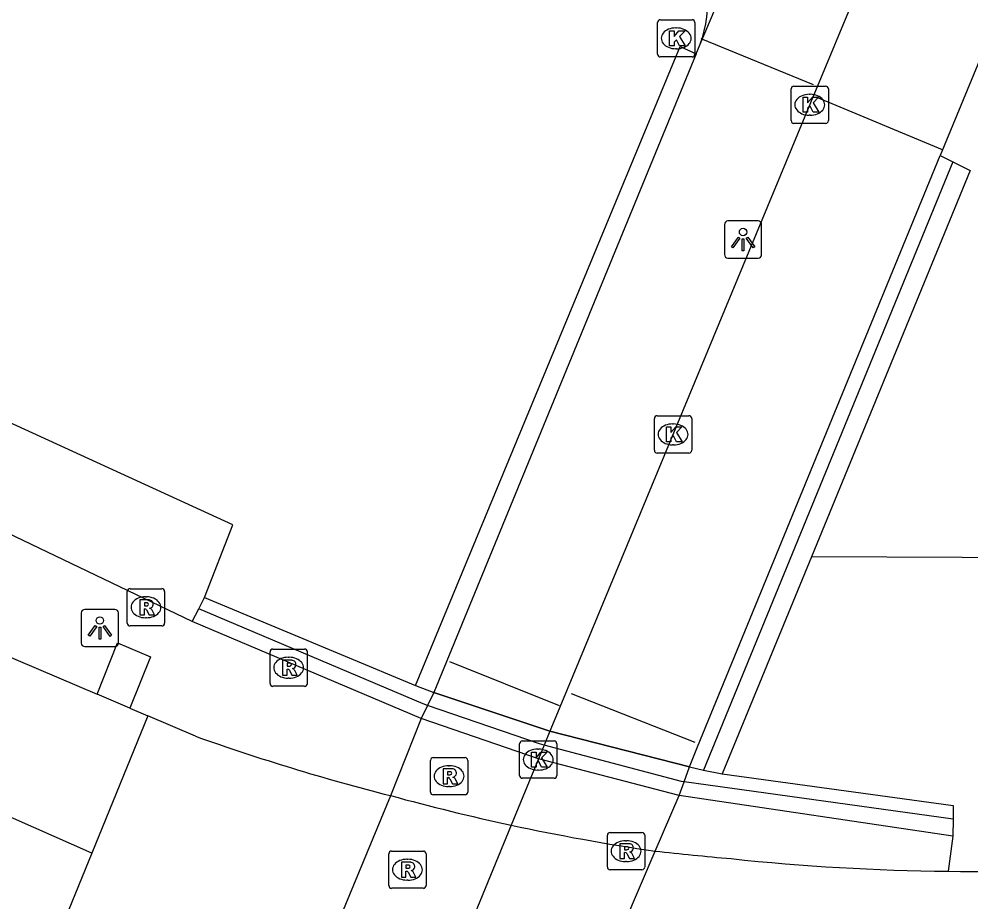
# Model space of a CAD drawing. Extents: x 158087 to 159494, y 382905 to 383981.
# Drawn here: x 159249.13 to 159274.67, y 383593.44 to 383617.13 of the extents above; entities that cross this region are included whole.
import ezdxf

# ---------------------------------------------------------------- set-up
doc = ezdxf.new("R2010")
doc.units = 0
for name, color, linetype in [('IMGEO_Berm_groen', 7, 'Continuous'), ('IMGEO_Berm_open', 7, 'Continuous'), ('IMGEO_Fietspad_open', 7, 'Continuous'), ('IMGEO_Groenvoorziening', 7, 'Continuous'), ('IMGEO_Hek', 7, 'Continuous'), ('IMGEO_Kolk', 7, 'Continuous'), ('IMGEO_Lichtpunt', 7, 'Continuous'), ('IMGEO_Lijnafwatering', 7, 'Continuous'), ('IMGEO_Muur', 7, 'Continuous'), ('IMGEO_Rijbaan_lokaal_open', 7, 'Continuous'), ('IMGEO_Rijbaan_regionaal_gesloten', 7, 'Continuous'), ('IMGEO_Rioolput', 7, 'Continuous'), ('IMGEO_Tunneldeel', 7, 'Continuous'), ('IMGEO_Voetpad_gesloten', 7, 'Continuous'), ('IMGEO_Voetpad_open', 7, 'Continuous')]:
    doc.layers.add(name, color=color, linetype=linetype)

msp = doc.modelspace()

# ---------------------------------------------------------------- linework, layer by layer
at = {"layer": 'IMGEO_Berm_groen'}
for points in [[(159253.78, 383600.966), (159198.75, 383627.345), (159181.001, 383636.404), (159164.377, 383645.559), (159147.178, 383655.599), (159129.505, 383666.708), (159113.692, 383677.256), (159082.721, 383700.616)], [(159284.535, 383602.634), (159270.386, 383602.697)], [(159274.18, 383595.204), (159274.053, 383594.261)]]:
    msp.add_lwpolyline(points, dxfattribs=at)
at = {"layer": 'IMGEO_Berm_open'}
msp.add_lwpolyline([(159251.225, 383599.012), (159251.777, 383600.387), (159252.661, 383600.013), (159252.108, 383598.636)], dxfattribs=at)
at = {"layer": 'IMGEO_Fietspad_open'}
for points in [[(159297.079, 383671.178), (159294.623, 383665.846), (159292.453, 383661.696), (159286.121, 383649.709), (159284.829, 383647.233), (159282.513, 383642.965), (159279.876, 383637.568), (159277.761, 383632.88), (159277.19, 383631.521), (159274.363, 383624.494), (159270.364, 383614.878), (159263.49, 383598.295), (159263.375, 383598.017)], [(159281.442, 383631.616), (159279.958, 383628.328), (159277.633, 383622.65), (159273.837, 383613.469)], [(159263.375, 383598.017), (159263.221, 383597.645), (159263.069, 383597.281), (159262.332, 383595.498), (159260.793, 383591.754), (159259.475, 383588.547), (159259.167, 383587.792), (159259.08, 383587.578), (159258.648, 383586.516), (159258.25, 383585.538), (159258.041, 383585.025), (159256.808, 383581.999), (159255.282, 383578.251), (159254.523, 383576.387), (159254.164, 383575.616)], [(159254.164, 383575.616), (159257.66, 383574.175), (159258.027, 383574.955), (159258.709, 383576.694), (159260.203, 383580.415), (159261.447, 383583.514), (159261.685, 383584.108), (159262.071, 383585.05), (159262.75, 383586.7), (159262.809, 383586.843), (159263.158, 383587.69), (159264.565, 383590.988), (159266.193, 383594.803), (159266.84, 383596.291), (159266.97, 383596.661), (159267.113, 383597.067), (159263.375, 383598.017)]]:
    msp.add_lwpolyline(points, dxfattribs=at)
at = {"layer": 'IMGEO_Groenvoorziening'}
msp.add_lwpolyline([(159254.107, 383601.603), (159254.865, 383603.557), (159214.22, 383622.196), (159171.619, 383645.102), (159131.713, 383671.97), (159105.029, 383693.834), (159078.218, 383715.543), (159070.084, 383722.467)], dxfattribs=at)
at = {"layer": 'IMGEO_Hek'}
for points in [[(159274.184, 383613.294), (159274.644, 383613.063), (159270.386, 383602.697)], [(159270.386, 383602.697), (159267.995, 383596.874)]]:
    msp.add_lwpolyline(points, dxfattribs=at)
at = {"layer": 'IMGEO_Kolk'}
for p, q in [((159266.26, 383616.185), (159266.26, 383617.037)), ((159266.335, 383617.111), (159267.187, 383617.111)), ((159267.261, 383617.037), (159267.261, 383616.185)), ((159266.748, 383616.891), (159266.773, 383616.891)), ((159266.771, 383616.331), (159266.746, 383616.331)), ((159267.187, 383616.111), (159266.335, 383616.111)), ((159269.842, 383614.403), (159269.842, 383615.255)), ((159269.917, 383615.329), (159270.769, 383615.329)), ((159270.843, 383615.255), (159270.843, 383614.403)), ((159270.33, 383615.109), (159270.355, 383615.109)), ((159270.353, 383614.549), (159270.328, 383614.549)), ((159270.769, 383614.329), (159269.917, 383614.329)), ((159266.176, 383605.558), (159266.176, 383606.41)), ((159266.251, 383606.484), (159267.103, 383606.484)), ((159267.177, 383606.41), (159267.177, 383605.558)), ((159266.664, 383606.264), (159266.689, 383606.264)), ((159266.687, 383605.704), (159266.662, 383605.704)), ((159267.103, 383605.484), (159266.251, 383605.484)), ((159262.558, 383596.831), (159262.558, 383597.683)), ((159262.633, 383597.757), (159263.485, 383597.757)), ((159263.559, 383597.683), (159263.559, 383596.831)), ((159263.046, 383597.537), (159263.071, 383597.537)), ((159263.069, 383596.977), (159263.044, 383596.977)), ((159263.485, 383596.757), (159262.633, 383596.757))]:
    msp.add_line(p, q, dxfattribs=at)
for points in [[(159266.26, 383616.185), (159266.26, 383617.037)], [(159266.335, 383617.111), (159267.187, 383617.111)], [(159267.261, 383617.037), (159267.261, 383616.185)], [(159266.581, 383616.811), (159266.704, 383616.811), (159266.704, 383616.66), (159266.834, 383616.811), (159266.998, 383616.811), (159266.852, 383616.66), (159267.005, 383616.411), (159266.853, 383616.411), (159266.768, 383616.575), (159266.704, 383616.508), (159266.704, 383616.411), (159266.581, 383616.411), (159266.581, 383616.811)], [(159267.187, 383616.111), (159266.335, 383616.111)], [(159269.842, 383614.403), (159269.842, 383615.255)], [(159269.917, 383615.329), (159270.769, 383615.329)], [(159270.843, 383615.255), (159270.843, 383614.403)], [(159270.163, 383615.029), (159270.286, 383615.029), (159270.286, 383614.878), (159270.416, 383615.029), (159270.58, 383615.029), (159270.434, 383614.878), (159270.587, 383614.629), (159270.435, 383614.629), (159270.35, 383614.793), (159270.286, 383614.726), (159270.286, 383614.629), (159270.163, 383614.629), (159270.163, 383615.029)], [(159270.769, 383614.329), (159269.917, 383614.329)], [(159266.176, 383605.558), (159266.176, 383606.41)], [(159266.251, 383606.484), (159267.103, 383606.484)], [(159267.177, 383606.41), (159267.177, 383605.558)], [(159266.497, 383606.184), (159266.62, 383606.184), (159266.62, 383606.033), (159266.75, 383606.184), (159266.914, 383606.184), (159266.768, 383606.033), (159266.921, 383605.784), (159266.769, 383605.784), (159266.684, 383605.948), (159266.62, 383605.881), (159266.62, 383605.784), (159266.497, 383605.784), (159266.497, 383606.184)], [(159267.103, 383605.484), (159266.251, 383605.484)], [(159262.558, 383596.831), (159262.558, 383597.683)], [(159262.633, 383597.757), (159263.485, 383597.757)], [(159263.559, 383597.683), (159263.559, 383596.831)], [(159262.879, 383597.457), (159263.002, 383597.457), (159263.002, 383597.306), (159263.132, 383597.457), (159263.296, 383597.457), (159263.15, 383597.306), (159263.303, 383597.057), (159263.151, 383597.057), (159263.066, 383597.221), (159263.002, 383597.154), (159263.002, 383597.057), (159262.879, 383597.057), (159262.879, 383597.457)], [(159263.485, 383596.757), (159262.633, 383596.757)]]:
    msp.add_lwpolyline(points, dxfattribs=at)
for centre, start, end in [((159266.337, 383617.035), 91.552, 178.448), ((159266.337, 383617.035), 91.552, 178.448), ((159267.185, 383617.035), 1.552, 88.448), ((159267.185, 383617.035), 1.552, 88.448), ((159266.337, 383616.187), 181.552, 268.448), ((159266.337, 383616.187), 181.552, 268.448), ((159267.185, 383616.187), 271.552, 358.448), ((159267.185, 383616.187), 271.552, 358.448), ((159269.919, 383615.253), 91.552, 178.448), ((159269.919, 383615.253), 91.552, 178.448), ((159270.767, 383615.253), 1.552, 88.448), ((159270.767, 383615.253), 1.552, 88.448), ((159269.919, 383614.405), 181.552, 268.448), ((159269.919, 383614.405), 181.552, 268.448), ((159270.767, 383614.405), 271.552, 358.448), ((159270.767, 383614.405), 271.552, 358.448), ((159266.253, 383606.408), 91.552, 178.448), ((159266.253, 383606.408), 91.552, 178.448), ((159267.101, 383606.408), 1.552, 88.448), ((159267.101, 383606.408), 1.552, 88.448), ((159266.253, 383605.56), 181.552, 268.448), ((159266.253, 383605.56), 181.552, 268.448), ((159267.101, 383605.56), 271.552, 358.448), ((159267.101, 383605.56), 271.552, 358.448), ((159262.635, 383597.681), 91.552, 178.448), ((159262.635, 383597.681), 91.552, 178.448), ((159263.483, 383597.681), 1.552, 88.448), ((159263.483, 383597.681), 1.552, 88.448), ((159262.635, 383596.833), 181.552, 268.448), ((159262.635, 383596.833), 181.552, 268.448), ((159263.483, 383596.833), 271.552, 358.448), ((159263.483, 383596.833), 271.552, 358.448)]:
    msp.add_arc(centre, 0.0765, start, end, dxfattribs=at)
for centre, major_axis, ratio, start_param, end_param in [((159266.747, 383616.611), (-0.387, 0.002), 0.722429, 4.712389, 7.853982), ((159266.772, 383616.611), (-0.39, 0.002), 0.717154, 1.570796, 4.712389), ((159270.329, 383614.829), (-0.387, 0.002), 0.722429, 4.712389, 7.853982), ((159270.354, 383614.829), (-0.39, 0.002), 0.717154, 1.570796, 4.712389), ((159266.663, 383605.984), (-0.387, 0.002), 0.722429, 4.712389, 7.853982), ((159266.688, 383605.984), (-0.39, 0.002), 0.717154, 1.570796, 4.712389), ((159263.045, 383597.257), (-0.387, 0.002), 0.722429, 4.712389, 7.853982), ((159263.07, 383597.257), (-0.39, 0.002), 0.717154, 1.570796, 4.712389)]:
    msp.add_ellipse(centre, major_axis=major_axis, ratio=ratio, start_param=start_param, end_param=end_param, dxfattribs=at)
at = {"layer": 'IMGEO_Lichtpunt'}
for p, q in [((159268.957, 383611.711), (159268.149, 383611.711)), ((159268.957, 383611.711), (159268.149, 383611.711)), ((159268.055, 383611.616), (159268.055, 383610.809)), ((159268.055, 383611.616), (159268.055, 383610.809)), ((159269.051, 383610.809), (159269.051, 383611.616)), ((159269.051, 383610.809), (159269.051, 383611.616)), ((159268.149, 383610.715), (159268.957, 383610.715)), ((159268.149, 383610.715), (159268.957, 383610.715)), ((159251.705, 383601.287), (159250.897, 383601.287)), ((159251.705, 383601.287), (159250.897, 383601.287)), ((159250.803, 383601.192), (159250.803, 383600.385)), ((159250.803, 383601.192), (159250.803, 383600.385)), ((159251.799, 383600.385), (159251.799, 383601.192)), ((159251.799, 383600.385), (159251.799, 383601.192)), ((159250.897, 383600.291), (159251.705, 383600.291)), ((159250.897, 383600.291), (159251.705, 383600.291))]:
    msp.add_line(p, q, dxfattribs=at)
for points in [[(159268.429, 383611.28), (159268.468, 383611.252), (159268.28, 383610.99), (159268.242, 383611.017), (159268.429, 383611.28)], [(159268.531, 383611.232), (159268.578, 383611.232), (159268.578, 383610.91), (159268.531, 383610.91), (159268.531, 383611.232)], [(159268.641, 383611.252), (159268.679, 383611.279), (159268.866, 383611.017), (159268.827, 383610.989), (159268.641, 383611.252)], [(159251.177, 383600.856), (159251.216, 383600.828), (159251.028, 383600.566), (159250.99, 383600.593), (159251.177, 383600.856)], [(159251.279, 383600.808), (159251.326, 383600.808), (159251.326, 383600.486), (159251.279, 383600.486), (159251.279, 383600.808)], [(159251.389, 383600.828), (159251.427, 383600.855), (159251.614, 383600.593), (159251.575, 383600.565), (159251.389, 383600.828)]]:
    msp.add_lwpolyline(points, dxfattribs=at)
for centre in [(159268.554, 383611.414), (159251.302, 383600.99)]:
    msp.add_circle(centre, 0.0994, dxfattribs=at)
for centre, start, end in [((159268.149, 383611.616), 90, 180), ((159268.149, 383611.616), 90, 180), ((159268.957, 383611.616), 0, 90), ((159268.957, 383611.616), 0, 90), ((159268.149, 383610.809), 180, 270), ((159268.149, 383610.809), 180, 270), ((159268.957, 383610.809), 270, 0), ((159268.957, 383610.809), 270, 360), ((159250.897, 383601.192), 90, 180), ((159250.897, 383601.192), 90, 180), ((159251.705, 383601.192), 0, 90), ((159251.705, 383601.192), 0, 90), ((159250.897, 383600.385), 180, 270), ((159250.897, 383600.385), 180, 270), ((159251.705, 383600.385), 270, 0), ((159251.705, 383600.385), 270, 360)]:
    msp.add_arc(centre, 0.0946, start, end, dxfattribs=at)
at = {"layer": 'IMGEO_Lijnafwatering'}
for points in [[(159270.442, 383615.361), (159267.433, 383616.598)], [(159273.905, 383613.618), (159270.518, 383615.032)], [(159260.68, 383599.893), (159263.619, 383598.712)], [(159263.947, 383599.03), (159267.259, 383597.727)]]:
    msp.add_lwpolyline(points, dxfattribs=at)
at = {"layer": 'IMGEO_Muur'}
for points in [[(159259.77, 383599.242), (159266.864, 383616.392), (159267.294, 383616.192)], [(159267.294, 383616.192), (159260.261, 383599.059)], [(159267.113, 383597.067), (159267.333, 383597.604), (159273.837, 383613.469)], [(159273.837, 383613.469), (159274.184, 383613.294)], [(159274.184, 383613.294), (159267.493, 383596.97)], [(159253.954, 383601.304), (159254.107, 383601.603)], [(159254.107, 383601.603), (159259.77, 383599.242)], [(159253.78, 383600.966), (159253.954, 383601.304)], [(159274.186, 383595.663), (159266.97, 383596.661), (159266.905, 383596.67), (159263.221, 383597.645), (159263.09, 383597.68), (159260.09, 383598.712), (159259.972, 383598.752), (159253.954, 383601.304)], [(159274.18, 383595.204), (159266.84, 383596.291), (159263.069, 383597.281), (159259.918, 383598.363), (159253.78, 383600.966)], [(159259.77, 383599.242), (159260.261, 383599.059)], [(159260.261, 383599.059), (159263.375, 383598.017)], [(159263.375, 383598.017), (159267.113, 383597.067)], [(159267.113, 383597.067), (159267.493, 383596.97)], [(159267.493, 383596.97), (159267.995, 383596.874)], [(159267.995, 383596.874), (159274.191, 383596.024), (159274.186, 383595.663)], [(159274.186, 383595.663), (159274.18, 383595.204)]]:
    msp.add_lwpolyline(points, dxfattribs=at)
at = {"layer": 'IMGEO_Rijbaan_lokaal_open'}
for points in [[(159274.184, 383613.294), (159274.644, 383613.063), (159270.386, 383602.697)], [(159270.386, 383602.697), (159267.995, 383596.874)]]:
    msp.add_lwpolyline(points, dxfattribs=at)
at = {"layer": 'IMGEO_Rijbaan_regionaal_gesloten'}
for points in [[(159251.086, 383594.749), (159218.242, 383609.283), (159203.684, 383615.834), (159185.971, 383624.69), (159168.259, 383634.153), (159147.489, 383646.037), (159137.236, 383652.282), (159123.129, 383661.206), (159103.961, 383674.309), (159096.436, 383679.599), (159086.834, 383686.594), (159067.635, 383701.28)], [(159234.144, 383606.291), (159251.225, 383599.012)], [(159252.108, 383598.636), (159251.225, 383599.012)], [(159252.59, 383598.43), (159251.086, 383594.749)], [(159252.108, 383598.636), (159252.59, 383598.43)], [(159253.869, 383597.885), (159252.59, 383598.43)], [(159251.086, 383594.749), (159249.733, 383591.436)]]:
    msp.add_lwpolyline(points, dxfattribs=at)
for centre, radius, start, end in [((159273.739, 383653.648), 59.197, 250.38758, 255.67979), ((159275.903, 383657.932), 63.891, 254.74978, 257.73683), ((159275.257, 383656.227), 62.09, 257.98535, 261.60612), ((159274.727, 383655.551), 61.293, 269.37008, 279.20142), ((159276.549, 383688.52), 94.287, 263.69432, 264.94012), ((159274.69, 383655.32), 61.062, 263.93026, 269.40261)]:
    msp.add_arc(centre, radius, start, end, dxfattribs=at)
at = {"layer": 'IMGEO_Rioolput'}
for p, q in [((159252.037, 383600.918), (159252.037, 383601.77)), ((159252.112, 383601.844), (159252.964, 383601.844)), ((159253.038, 383601.77), (159253.038, 383600.918)), ((159252.525, 383601.624), (159252.55, 383601.624)), ((159252.548, 383601.064), (159252.523, 383601.064)), ((159252.964, 383600.844), (159252.112, 383600.844)), ((159255.94, 383600.224), (159256.792, 383600.224)), ((159255.865, 383599.298), (159255.865, 383600.15)), ((159256.353, 383600.004), (159256.378, 383600.004)), ((159256.866, 383600.15), (159256.866, 383599.298)), ((159256.376, 383599.444), (159256.351, 383599.444)), ((159256.792, 383599.224), (159255.94, 383599.224)), ((159260.169, 383596.386), (159260.169, 383597.238)), ((159260.244, 383597.312), (159261.096, 383597.312)), ((159261.17, 383597.238), (159261.17, 383596.386)), ((159260.657, 383597.092), (159260.682, 383597.092)), ((159260.68, 383596.532), (159260.655, 383596.532)), ((159261.096, 383596.312), (159260.244, 383596.312)), ((159264.915, 383594.376), (159264.915, 383595.228)), ((159264.99, 383595.302), (159265.842, 383595.302)), ((159265.403, 383595.082), (159265.428, 383595.082)), ((159265.916, 383595.228), (159265.916, 383594.376)), ((159259.051, 383593.878), (159259.051, 383594.73)), ((159259.126, 383594.804), (159259.978, 383594.804)), ((159259.539, 383594.584), (159259.564, 383594.584)), ((159260.052, 383594.73), (159260.052, 383593.878)), ((159265.426, 383594.522), (159265.401, 383594.522)), ((159265.842, 383594.302), (159264.99, 383594.302)), ((159259.978, 383593.804), (159259.126, 383593.804)), ((159259.562, 383594.024), (159259.537, 383594.024))]:
    msp.add_line(p, q, dxfattribs=at)
for points in [[(159252.037, 383600.918), (159252.037, 383601.77)], [(159252.112, 383601.844), (159252.964, 383601.844)], [(159253.038, 383601.77), (159253.038, 383600.918)], [(159252.626, 383601.542), (159252.374, 383601.544), (159252.374, 383601.144)], [(159252.552, 383601.463), (159252.498, 383601.463), (159252.498, 383601.382)], [(159252.374, 383601.144), (159252.498, 383601.144), (159252.498, 383601.306), (159252.509, 383601.306)], [(159252.498, 383601.382), (159252.55, 383601.382)], [(159252.556, 383601.277), (159252.627, 383601.144), (159252.767, 383601.144), (159252.702, 383601.27)], [(159252.964, 383600.844), (159252.112, 383600.844)], [(159255.94, 383600.224), (159256.792, 383600.224)], [(159255.865, 383599.298), (159255.865, 383600.15)], [(159256.454, 383599.922), (159256.202, 383599.924), (159256.202, 383599.524)], [(159256.866, 383600.15), (159256.866, 383599.298)], [(159256.202, 383599.524), (159256.326, 383599.524), (159256.326, 383599.686), (159256.337, 383599.686)], [(159256.38, 383599.843), (159256.326, 383599.843), (159256.326, 383599.762)], [(159256.326, 383599.762), (159256.378, 383599.762)], [(159256.384, 383599.657), (159256.455, 383599.524), (159256.595, 383599.524), (159256.53, 383599.65)], [(159256.792, 383599.224), (159255.94, 383599.224)], [(159260.169, 383596.386), (159260.169, 383597.238)], [(159260.244, 383597.312), (159261.096, 383597.312)], [(159261.17, 383597.238), (159261.17, 383596.386)], [(159260.758, 383597.01), (159260.506, 383597.012), (159260.506, 383596.612)], [(159260.684, 383596.931), (159260.63, 383596.931), (159260.63, 383596.85)], [(159260.506, 383596.612), (159260.63, 383596.612), (159260.63, 383596.774), (159260.641, 383596.774)], [(159260.63, 383596.85), (159260.682, 383596.85)], [(159260.688, 383596.745), (159260.759, 383596.612), (159260.899, 383596.612), (159260.834, 383596.738)], [(159261.096, 383596.312), (159260.244, 383596.312)], [(159264.915, 383594.376), (159264.915, 383595.228)], [(159264.99, 383595.302), (159265.842, 383595.302)], [(159265.916, 383595.228), (159265.916, 383594.376)], [(159265.504, 383595), (159265.252, 383595.002), (159265.252, 383594.602)], [(159265.43, 383594.921), (159265.376, 383594.921), (159265.376, 383594.84)], [(159265.376, 383594.84), (159265.428, 383594.84)], [(159259.051, 383593.878), (159259.051, 383594.73)], [(159259.126, 383594.804), (159259.978, 383594.804)], [(159260.052, 383594.73), (159260.052, 383593.878)], [(159265.252, 383594.602), (159265.376, 383594.602), (159265.376, 383594.764), (159265.387, 383594.764)], [(159265.434, 383594.735), (159265.505, 383594.602), (159265.645, 383594.602), (159265.58, 383594.728)], [(159259.64, 383594.502), (159259.388, 383594.504), (159259.388, 383594.104)], [(159259.566, 383594.423), (159259.512, 383594.423), (159259.512, 383594.342)], [(159259.512, 383594.342), (159259.564, 383594.342)], [(159259.388, 383594.104), (159259.512, 383594.104), (159259.512, 383594.266), (159259.523, 383594.266)], [(159259.57, 383594.237), (159259.641, 383594.104), (159259.781, 383594.104), (159259.716, 383594.23)], [(159265.842, 383594.302), (159264.99, 383594.302)], [(159259.978, 383593.804), (159259.126, 383593.804)]]:
    msp.add_lwpolyline(points, dxfattribs=at)
for centre, radius, start, end in [((159252.114, 383601.768), 0.0765, 91.552, 178.448), ((159252.114, 383601.768), 0.0765, 91.552, 178.448), ((159252.962, 383601.768), 0.0765, 1.552, 88.448), ((159252.962, 383601.768), 0.0765, 1.552, 88.448), ((159252.558, 383601.367), 0.0964, 77.0061, 93.1865), ((159252.572, 383601.424), 0.0378, 276.6634, 79.6772), ((159252.625, 383601.432), 0.109, 350.3612, 89.416), ((159252.508, 383601.253), 0.0533, 26.0293, 88.6989), ((159252.534, 383601.571), 0.19, 274.7715, 282.9687), ((159252.623, 383601.432), 0.112, 277.5842, 350.9817), ((159252.607, 383601.217), 0.108, 29.5134, 73.7905), ((159252.114, 383600.92), 0.0765, 181.552, 268.448), ((159252.114, 383600.92), 0.0765, 181.552, 268.448), ((159252.962, 383600.92), 0.0765, 271.552, 358.448), ((159252.962, 383600.92), 0.0765, 271.552, 358.448), ((159255.942, 383600.148), 0.0765, 91.552, 178.448), ((159255.942, 383600.148), 0.0765, 91.552, 178.448), ((159256.79, 383600.148), 0.0765, 1.552, 88.448), ((159256.79, 383600.148), 0.0765, 1.552, 88.448), ((159256.336, 383599.633), 0.0533, 26.0293, 88.6989), ((159256.362, 383599.951), 0.19, 274.7715, 282.9687), ((159256.386, 383599.747), 0.0964, 77.0061, 93.1865), ((159256.4, 383599.804), 0.0378, 276.6634, 79.6772), ((159256.453, 383599.812), 0.109, 350.3612, 89.416), ((159256.451, 383599.812), 0.112, 277.5842, 350.9817), ((159256.435, 383599.597), 0.108, 29.5134, 73.7905), ((159255.942, 383599.3), 0.0765, 181.552, 268.448), ((159255.942, 383599.3), 0.0765, 181.552, 268.448), ((159256.79, 383599.3), 0.0765, 271.552, 358.448), ((159256.79, 383599.3), 0.0765, 271.552, 358.448), ((159260.246, 383597.236), 0.0765, 91.552, 178.448), ((159260.246, 383597.236), 0.0765, 91.552, 178.448), ((159261.094, 383597.236), 0.0765, 1.552, 88.448), ((159261.094, 383597.236), 0.0765, 1.552, 88.448), ((159260.69, 383596.835), 0.0964, 77.0061, 93.1865), ((159260.704, 383596.892), 0.0378, 276.6634, 79.6772), ((159260.757, 383596.9), 0.109, 350.3612, 89.416), ((159260.755, 383596.9), 0.112, 277.5842, 350.9817), ((159260.64, 383596.721), 0.0533, 26.0293, 88.6989), ((159260.666, 383597.039), 0.19, 274.7715, 282.9687), ((159260.739, 383596.685), 0.108, 29.5134, 73.7905), ((159260.246, 383596.388), 0.0765, 181.552, 268.448), ((159260.246, 383596.388), 0.0765, 181.552, 268.448), ((159261.094, 383596.388), 0.0765, 271.552, 358.448), ((159261.094, 383596.388), 0.0765, 271.552, 358.448), ((159264.992, 383595.226), 0.0765, 91.552, 178.448), ((159264.992, 383595.226), 0.0765, 91.552, 178.448), ((159265.84, 383595.226), 0.0765, 1.552, 88.448), ((159265.84, 383595.226), 0.0765, 1.552, 88.448), ((159265.412, 383595.029), 0.19, 274.7715, 282.9687), ((159265.436, 383594.825), 0.0964, 77.0061, 93.1865), ((159265.45, 383594.882), 0.0378, 276.6634, 79.6772), ((159265.503, 383594.89), 0.109, 350.3612, 89.416), ((159265.501, 383594.89), 0.112, 277.5842, 350.9817), ((159259.128, 383594.728), 0.0765, 91.552, 178.448), ((159259.128, 383594.728), 0.0765, 91.552, 178.448), ((159259.976, 383594.728), 0.0765, 1.552, 88.448), ((159259.976, 383594.728), 0.0765, 1.552, 88.448), ((159265.386, 383594.711), 0.0533, 26.0293, 88.6989), ((159265.485, 383594.675), 0.108, 29.5134, 73.7905), ((159259.548, 383594.531), 0.19, 274.7715, 282.9687), ((159259.572, 383594.327), 0.0964, 77.0061, 93.1865), ((159259.586, 383594.384), 0.0378, 276.6634, 79.6772), ((159259.639, 383594.392), 0.109, 350.3612, 89.416), ((159259.637, 383594.392), 0.112, 277.5842, 350.9817), ((159264.992, 383594.378), 0.0765, 181.552, 268.448), ((159264.992, 383594.378), 0.0765, 181.552, 268.448), ((159265.84, 383594.378), 0.0765, 271.552, 358.448), ((159265.84, 383594.378), 0.0765, 271.552, 358.448), ((159259.522, 383594.213), 0.0533, 26.0293, 88.6989), ((159259.621, 383594.177), 0.108, 29.5134, 73.7905), ((159259.128, 383593.88), 0.0765, 181.552, 268.448), ((159259.128, 383593.88), 0.0765, 181.552, 268.448), ((159259.976, 383593.88), 0.0765, 271.552, 358.448), ((159259.976, 383593.88), 0.0765, 271.552, 358.448)]:
    msp.add_arc(centre, radius, start, end, dxfattribs=at)
for centre, major_axis, ratio, start_param, end_param in [((159252.524, 383601.344), (-0.387, 0.002), 0.722429, 4.712389, 7.853982), ((159252.549, 383601.344), (-0.39, 0.002), 0.717154, 1.570796, 4.712389), ((159256.352, 383599.724), (-0.387, 0.002), 0.722429, 4.712389, 7.853982), ((159256.377, 383599.724), (-0.39, 0.002), 0.717154, 1.570796, 4.712389), ((159260.656, 383596.812), (-0.387, 0.002), 0.722429, 4.712389, 7.853982), ((159260.681, 383596.812), (-0.39, 0.002), 0.717154, 1.570796, 4.712389), ((159265.402, 383594.802), (-0.387, 0.002), 0.722429, 4.712389, 7.853982), ((159265.427, 383594.802), (-0.39, 0.002), 0.717154, 1.570796, 4.712389), ((159259.538, 383594.304), (-0.387, 0.002), 0.722429, 4.712389, 7.853982), ((159259.563, 383594.304), (-0.39, 0.002), 0.717154, 1.570796, 4.712389)]:
    msp.add_ellipse(centre, major_axis=major_axis, ratio=ratio, start_param=start_param, end_param=end_param, dxfattribs=at)
at = {"layer": 'IMGEO_Tunneldeel'}
msp.add_lwpolyline([(159260.203, 383580.415), (159261.447, 383583.514), (159261.685, 383584.108), (159262.071, 383585.05), (159262.75, 383586.7), (159262.809, 383586.843), (159263.158, 383587.69), (159264.565, 383590.988), (159266.193, 383594.803), (159266.84, 383596.291), (159266.97, 383596.661), (159267.113, 383597.067), (159263.375, 383598.017), (159260.261, 383599.059), (159260.09, 383598.712), (159259.918, 383598.363), (159259.097, 383596.29), (159257.63, 383592.741), (159256.297, 383589.516), (159256.007, 383588.814), (159255.181, 383586.815), (159254.999, 383586.376), (159253.72, 383583.297), (159252.206, 383579.649)], dxfattribs=at)
at = {"layer": 'IMGEO_Voetpad_gesloten'}
msp.add_lwpolyline([(159267.401, 383616.452), (159269.874, 383622.279)], dxfattribs=at)
msp.add_arc((159264.088, 383617.658), 3.526, 339.9986, 28.9192, dxfattribs=at)
at = {"layer": 'IMGEO_Voetpad_open'}
for points in [[(159267.294, 383616.192), (159267.401, 383616.452)], [(159263.375, 383598.017), (159260.261, 383599.059), (159260.09, 383598.712), (159259.918, 383598.363), (159259.097, 383596.29), (159257.63, 383592.741), (159256.297, 383589.516), (159256.007, 383588.814), (159255.181, 383586.815), (159254.999, 383586.376), (159253.72, 383583.297), (159252.206, 383579.649), (159251.396, 383577.664), (159251.071, 383576.891), (159254.164, 383575.616)]]:
    msp.add_lwpolyline(points, dxfattribs=at)

doc.saveas('drawing.dxf')
